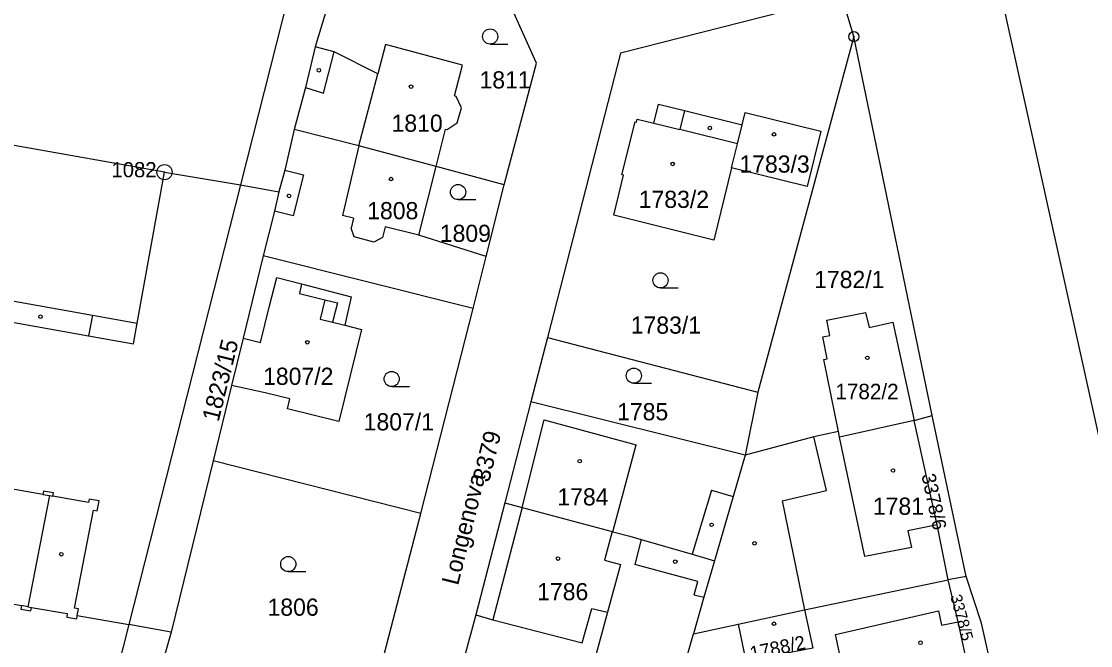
# Model space of a CAD drawing. Extents: x -733394 to -722299, y -1082822 to -1075049.
# Drawn here: x -728773.8 to -728668, y -1078240.1 to -1078178.4 of the extents above; entities that cross this region are included whole.
import ezdxf

# ---------------------------------------------------------------- set-up
doc = ezdxf.new("R2010")
doc.units = 0
for name, color, linetype in [('Hranice parcel', 7, 'Continuous'), ('Parcelní čísla', 7, 'Continuous'), ('Pop  PČ popisy', 7, 'Continuous'), ('Vnitřní kresba', 7, 'Continuous'), ('Značky bodu BP', 7, 'Continuous'), ('Značky budov', 7, 'Continuous'), ('Značky kultur', 7, 'Continuous')]:
    doc.layers.add(name, color=color, linetype=linetype)

msp = doc.modelspace()

# ---------------------------------------------------------------- linework, layer by layer
at = {"layer": 'Hranice parcel'}
for p, q in [((-728677.78, -1078171.93), (-728666.14, -1078224.43)), ((-728691.46, -1078179.94), (-728692.63, -1078175.98)), ((-728691.46, -1078179.94), (-728700.95, -1078215.07)), ((-728683.71, -1078217.38), (-728691.46, -1078179.94)), ((-728759.65, -1078193.34), (-728774.51, -1078190.7)), ((-728726.05, -1078194.58), (-728732.78, -1078192.77)), ((-728759.65, -1078193.34), (-728752.15, -1078194.6)), ((-728752.15, -1078194.6), (-728763.19, -1078238.05)), ((-728752.15, -1078194.6), (-728748.35, -1078195.27)), ((-728727.83, -1078201.66), (-728726.05, -1078194.58)), ((-728749.9, -1078201.61), (-728751.88, -1078209.75)), ((-728729.13, -1078206.82), (-728749.9, -1078201.61)), ((-728729.13, -1078206.82), (-728727.83, -1078201.66)), ((-728734.31, -1078227.07), (-728729.13, -1078206.82)), ((-728751.88, -1078209.75), (-728753.02, -1078214.42)), ((-728721.76, -1078209.67), (-728723.4, -1078216.03)), ((-728721.76, -1078209.67), (-728700.95, -1078215.07)), ((-728753.02, -1078214.42), (-728754.83, -1078221.87)), ((-728700.95, -1078215.07), (-728702.22, -1078221.3)), ((-728702.22, -1078221.3), (-728723.4, -1078216.03)), ((-728685.5, -1078217.89), (-728683.71, -1078217.38)), ((-728680.35, -1078233.29), (-728683.71, -1078217.38)), ((-728754.83, -1078221.87), (-728758.99, -1078238.79)), ((-728734.31, -1078227.07), (-728754.83, -1078221.87)), ((-728739.35, -1078246.48), (-728734.31, -1078227.07)), ((-728696.33, -1078236.61), (-728682.12, -1078233.63)), ((-728680.35, -1078233.29), (-728682.12, -1078233.63)), ((-728768.29, -1078237.16), (-728763.19, -1078238.05)), ((-728702.92, -1078238.02), (-728696.33, -1078236.61)), ((-728758.99, -1078238.79), (-728763.19, -1078238.05)), ((-728707.32, -1078238.96), (-728702.92, -1078238.02)), ((-728758.99, -1078238.79), (-728759.75, -1078241.47)), ((-728709.51, -1078246.54), (-728707.32, -1078238.96))]:
    msp.add_line(p, q, dxfattribs=at)
for points in [[(-728744.07, -1078130.37), (-728737.5, -1078131.67), (-728739.76, -1078145.82), (-728752.15, -1078194.6)], [(-728742.62, -1078173.08), (-728743.54, -1078176.93), (-728744.75, -1078180.96)], [(-728692.63, -1078175.98), (-728714.55, -1078181.57), (-728721.76, -1078209.67)], [(-728726.05, -1078194.58), (-728722.86, -1078182.55), (-728725.08, -1078177.57)], [(-728744.75, -1078180.96), (-728745.72, -1078184.96), (-728746.82, -1078189.12)], [(-728732.78, -1078192.77), (-728731.85, -1078189.08), (-728731.69, -1078189.12), (-728730.69, -1078188.45), (-728730.26, -1078186.97), (-728730.8, -1078185.87), (-728730.98, -1078185.8), (-728730.18, -1078182.77), (-728737.79, -1078180.72), (-728738.56, -1078183.6), (-728742.87, -1078181.44), (-728744.75, -1078180.96)], [(-728703.55, -1078192.91), (-728705.3, -1078200.04), (-728715.22, -1078197.6), (-728714.25, -1078193.64), (-728714.4, -1078193.61), (-728713.1, -1078188.35), (-728712.96, -1078188.38), (-728712.88, -1078188.08), (-728711.24, -1078188.48), (-728710.78, -1078186.61), (-728708.2, -1078187.25), (-728702.5, -1078188.65)], [(-728702.5, -1078188.65), (-728702.2, -1078187.44), (-728694.73, -1078189.27), (-728696.08, -1078194.75), (-728703.55, -1078192.91)], [(-728703.55, -1078192.91), (-728702.96, -1078190.52), (-728702.5, -1078188.65)], [(-728746.82, -1078189.12), (-728747.76, -1078193.14), (-728748.35, -1078195.27)], [(-728732.78, -1078192.77), (-728740.42, -1078190.72), (-728746.82, -1078189.12)], [(-728727.83, -1078201.66), (-728734.49, -1078199.56), (-728732.78, -1078192.77)], [(-728811.93, -1078199.38), (-728778.05, -1078205.44), (-728778.42, -1078207.49), (-728767.16, -1078209.5), (-728762.72, -1078210.29), (-728762.35, -1078208.25), (-728759.65, -1078193.34)], [(-728748.35, -1078195.27), (-728748.78, -1078197.19), (-728749.9, -1078201.61)], [(-728751.88, -1078209.75), (-728750.14, -1078210.16), (-728749.29, -1078206.67), (-728748.54, -1078203.75), (-728746.09, -1078204.36), (-728741.18, -1078205.65), (-728741.83, -1078208.46), (-728740.18, -1078208.87), (-728742.41, -1078217.98), (-728747.5, -1078216.74), (-728747.26, -1078215.74), (-728749.68, -1078215.14), (-728753.02, -1078214.42)], [(-728692.98, -1078218.98), (-728694.44, -1078211.85), (-728694.09, -1078211.78), (-728694.53, -1078209.62), (-728693.84, -1078209.48), (-728694.14, -1078207.97), (-728690.31, -1078207.19), (-728689.96, -1078208.68), (-728687.6, -1078208.16), (-728685.5, -1078217.89)], [(-728723.4, -1078216.03), (-728724.3, -1078219.5), (-728725.98, -1078226.01)], [(-728685.5, -1078217.89), (-728692.87, -1078219.53), (-728692.98, -1078218.98)], [(-728682.12, -1078233.63), (-728683.22, -1078228.19), (-728685.5, -1078217.89)], [(-728692.98, -1078218.98), (-728695.42, -1078219.51), (-728702.22, -1078221.3)], [(-728702.22, -1078221.3), (-728703.4, -1078225.39), (-728705.24, -1078231.74)], [(-728768.29, -1078237.16), (-728768.16, -1078236.5), (-728768.54, -1078236.43), (-728766.67, -1078226.74), (-728766.3, -1078226.81), (-728766.12, -1078225.82), (-728767.1, -1078225.65), (-728767.16, -1078225.98), (-728770.69, -1078225.36), (-728770.63, -1078225.02), (-728771.62, -1078224.85), (-728771.68, -1078225.19), (-728789.44, -1078222.08)], [(-728725.98, -1078226.01), (-728728.87, -1078237.08), (-728729.9, -1078240.99)], [(-728725.98, -1078226.01), (-728724.27, -1078226.47), (-728715.36, -1078228.86), (-728715.29, -1078228.88), (-728713.61, -1078229.33), (-728712.49, -1078229.65), (-728707.46, -1078231.1), (-728705.24, -1078231.74)], [(-728705.24, -1078231.74), (-728706.29, -1078235.36), (-728707.32, -1078238.96)], [(-728791.52, -1078233.08), (-728773.8, -1078236.18), (-728773.86, -1078236.52), (-728772.88, -1078236.7), (-728772.82, -1078236.35), (-728769.27, -1078236.97), (-728769.33, -1078237.31), (-728768.34, -1078237.48), (-728768.29, -1078237.16)], [(-728679.71, -1078243.83), (-728680.39, -1078241.26), (-728681.15, -1078237.79), (-728682.12, -1078233.63)], [(-728677.59, -1078243.47), (-728678.82, -1078237.91), (-728680.35, -1078233.29)], [(-728696.33, -1078236.61), (-728695.53, -1078240.37), (-728700.13, -1078241.28)], [(-728763.19, -1078238.05), (-728774.23, -1078281.54), (-728776.29, -1078292.82), (-728776.36, -1078293.19)], [(-728702.92, -1078238.02), (-728702.14, -1078241.68), (-728700.13, -1078241.28)]]:
    msp.add_lwpolyline(points, dxfattribs=at)
at = {"layer": 'Vnitřní kresba'}
for p, q in [((-728743.94, -1078185.52), (-728742.87, -1078181.44)), ((-728740.42, -1078190.72), (-728738.56, -1078183.6)), ((-728745.72, -1078184.96), (-728743.94, -1078185.52)), ((-728708.2, -1078187.25), (-728708.66, -1078189.12)), ((-728711.24, -1078188.48), (-728708.66, -1078189.12)), ((-728702.96, -1078190.52), (-728708.66, -1078189.12)), ((-728740.42, -1078190.72), (-728742.04, -1078197.62)), ((-728747.76, -1078193.14), (-728745.91, -1078193.61)), ((-728745.91, -1078193.61), (-728746.93, -1078197.66)), ((-728746.93, -1078197.66), (-728748.78, -1078197.19)), ((-728740.97, -1078197.87), (-728742.04, -1078197.62)), ((-728740.97, -1078197.87), (-728741.2, -1078198.87)), ((-728740.88, -1078199.72), (-728741.2, -1078198.87)), ((-728737.84, -1078198.73), (-728738.1, -1078199.78)), ((-728734.49, -1078199.56), (-728737.84, -1078198.73)), ((-728738.95, -1078200.25), (-728740.88, -1078199.72)), ((-728738.1, -1078199.78), (-728738.95, -1078200.25)), ((-728778.05, -1078205.44), (-728766.79, -1078207.46)), ((-728743.79, -1078205.94), (-728744.26, -1078207.87)), ((-728766.79, -1078207.46), (-728767.16, -1078209.5)), ((-728766.79, -1078207.46), (-728762.35, -1078208.25)), ((-728744.26, -1078207.87), (-728743.02, -1078208.17)), ((-728743.02, -1078208.17), (-728741.83, -1078208.46)), ((-728724.27, -1078226.47), (-728722.1, -1078217.8)), ((-728722.1, -1078217.8), (-728713, -1078220.28)), ((-728694.18, -1078224.8), (-728695.42, -1078219.51)), ((-728715.29, -1078228.88), (-728713, -1078220.28)), ((-728690.36, -1078231.33), (-728692.87, -1078219.53)), ((-728705.55, -1078224.77), (-728707.46, -1078231.1)), ((-728705.55, -1078224.77), (-728703.4, -1078225.39)), ((-728698.55, -1078225.82), (-728694.18, -1078224.8)), ((-728771.04, -1078225.3), (-728773.16, -1078236.29)), ((-728771.68, -1078225.19), (-728771.04, -1078225.3)), ((-728771.04, -1078225.3), (-728770.69, -1078225.36)), ((-728698.55, -1078225.82), (-728696.33, -1078236.61)), ((-728724.27, -1078226.47), (-728727.18, -1078237.58)), ((-728715.36, -1078228.86), (-728716.13, -1078231.7)), ((-728683.22, -1078228.19), (-728686.11, -1078228.8)), ((-728686.11, -1078228.8), (-728685.76, -1078230.44)), ((-728712.49, -1078229.65), (-728713.13, -1078232.11)), ((-728685.76, -1078230.44), (-728690.36, -1078231.33)), ((-728716.13, -1078231.7), (-728714.54, -1078232.13)), ((-728714.54, -1078232.13), (-728715.82, -1078236.82)), ((-728706.9, -1078233.78), (-728713.13, -1078232.11)), ((-728707.26, -1078235.1), (-728706.9, -1078233.78)), ((-728707.26, -1078235.1), (-728706.29, -1078235.36)), ((-728773.16, -1078236.29), (-728773.8, -1078236.18)), ((-728773.16, -1078236.29), (-728772.82, -1078236.35)), ((-728728.87, -1078237.08), (-728727.18, -1078237.58)), ((-728718.34, -1078239.85), (-728717.38, -1078236.45)), ((-728715.82, -1078236.82), (-728717.86, -1078244.3)), ((-728717.38, -1078236.45), (-728715.82, -1078236.82)), ((-728727.18, -1078237.58), (-728718.34, -1078239.85))]:
    msp.add_line(p, q, dxfattribs=at)
for points in [[(-728746.09, -1078204.36), (-728746.29, -1078205.33), (-728743.79, -1078205.94)], [(-728743.79, -1078205.94), (-728742.55, -1078206.24), (-728743.02, -1078208.17)], [(-728691.66, -1078246.53), (-728693.28, -1078239.03), (-728683.08, -1078236.68), (-728682.79, -1078238.1), (-728681.15, -1078237.79)]]:
    msp.add_lwpolyline(points, dxfattribs=at)
at = {"layer": 'Značky bodu BP'}
for centre, radius in [((-728691.46, -1078179.94), 0.5), ((-728691.46, -1078179.94), 0.0303), ((-728759.65, -1078193.34), 0.75), ((-728759.65, -1078193.34), 0.03)]:
    msp.add_circle(centre, radius, dxfattribs=at)
at = {"layer": 'Značky budov'}
for centre in [(-728744.38, -1078183.26), (-728735.26, -1078184.88), (-728705.71, -1078188.97), (-728699.36, -1078189.6), (-728709.38, -1078192.52), (-728737.25, -1078194.01), (-728747.34, -1078195.68), (-728771.92, -1078207.62), (-728745.53, -1078210.15), (-728690.12, -1078211.69), (-728718.58, -1078221.9), (-728687.58, -1078222.82), (-728705.53, -1078228.19), (-728701.29, -1078230.02), (-728769.86, -1078231.1), (-728720.73, -1078231.53), (-728709.13, -1078231.83), (-728699.36, -1078237.97), (-728684.87, -1078239.85)]:
    msp.add_circle(centre, 0.175, dxfattribs=at)
at = {"layer": 'Značky kultur'}
for p, q in [((-728727.44, -1078180.68), (-728725.69, -1078180.68)), ((-728730.61, -1078196.05), (-728728.86, -1078196.05)), ((-728710.59, -1078204.78), (-728708.84, -1078204.78)), ((-728713.23, -1078214.2), (-728711.48, -1078214.2)), ((-728737.18, -1078214.53), (-728735.43, -1078214.53)), ((-728747.41, -1078232.82), (-728745.66, -1078232.82))]:
    msp.add_line(p, q, dxfattribs=at)
for centre in [(-728727.44, -1078179.93), (-728730.61, -1078195.3), (-728710.59, -1078204.03), (-728737.18, -1078213.78), (-728713.23, -1078213.45), (-728747.41, -1078232.07)]:
    msp.add_circle(centre, 0.75, dxfattribs=at)

# ---------------------------------------------------------------- texts
at = {"layer": 'Parcelní čísla'}
for s, height, p in [('1811', 1.7, (-728728.49, -1078185.06)), ('1810', 1.7, (-728737.19, -1078189.34)), ('1783/3', 1.7, (-728702.78, -1078193.38)), ('1783/2', 1.7, (-728712.74, -1078196.87)), ('1808', 1.7, (-728739.6, -1078197.99)), ('1809', 1.7, (-728732.42, -1078200.23)), ('1782/1', 1.7, (-728695.39, -1078204.79)), ('1783/1', 1.7, (-728713.53, -1078209.3)), ('1807/2', 1.7, (-728749.9, -1078214.36)), ('1782/2', 1.53, (-728693.29, -1078215.78)), ('1785', 1.7, (-728714.88, -1078217.86)), ('1807/1', 1.7, (-728739.95, -1078218.86)), ('1784', 1.7, (-728720.79, -1078226.28)), ('1781', 1.7, (-728689.58, -1078227.2)), ('1786', 1.7, (-728722.79, -1078235.65)), ('1806', 1.7, (-728749.46, -1078237.18))]:
    msp.add_text(s, height=height, dxfattribs=at).set_placement(p)
for s, height, rotation, p in [('1823/15', 1.7, 76, (-728754.31, -1078218.08)), ('3379', 1.7, 76, (-728727.55, -1078224.07)), ('3378/6', 1.38, 282, (-728684.78, -1078223.28)), ('3378/5', 1.139, 285, (-728681.93, -1078235.25)), ('1788/2', 1.36, 12, (-728701.59, -1078241.59))]:
    msp.add_text(s, height=height, rotation=rotation, dxfattribs=at).set_placement(p)
at = {"layer": 'Pop  PČ popisy'}
msp.add_text('Longenova', height=1.7, rotation=76, dxfattribs=at).set_placement((-728730.61, -1078234.25))
at = {"layer": 'Značky bodu BP'}
msp.add_text('1082', height=1.5, dxfattribs=at).set_placement((-728764.9, -1078193.84))

doc.saveas('drawing.dxf')
